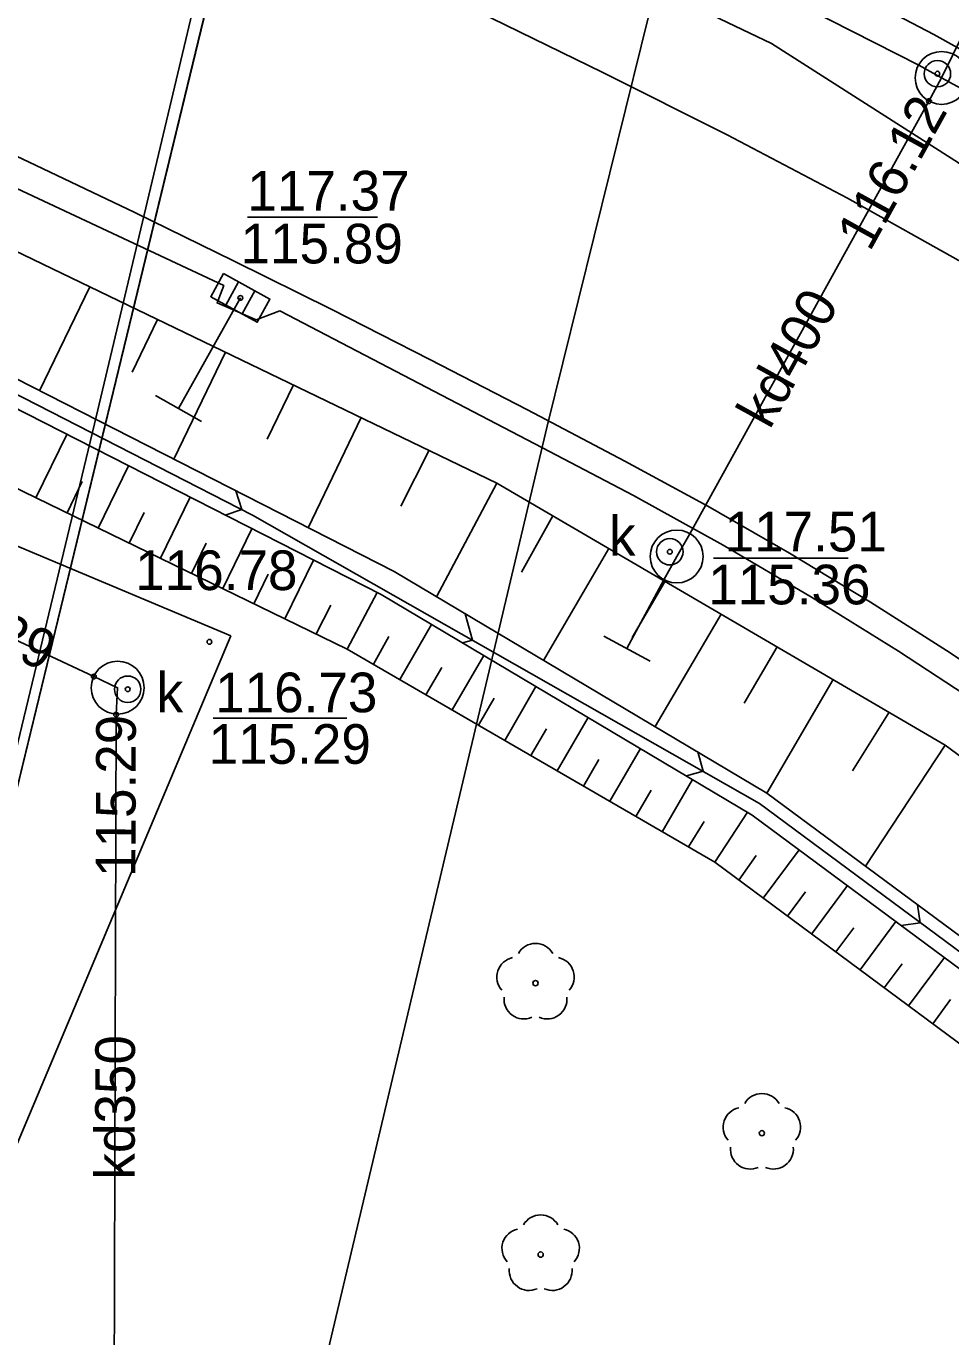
# Model space of a CAD drawing. Extents: x 6424617 to 6425697, y 5665845 to 5667190.
# Drawn here: x 6425514.37 to 6425531.85, y 5666901.46 to 5666926.24 of the extents above; entities that cross this region are included whole.
import ezdxf

# ---------------------------------------------------------------- set-up
doc = ezdxf.new("R2010")
doc.units = 0
for name, color, linetype in [('Warstwa 1', 7, 'Continuous'), ('Warstwa 11', 7, 'Continuous'), ('Warstwa 12', 7, 'Continuous'), ('Warstwa 13', 7, 'Continuous'), ('Warstwa 14', 7, 'Continuous'), ('Warstwa 15', 7, 'Continuous'), ('Warstwa 16', 7, 'Continuous'), ('Warstwa 20', 7, 'Continuous'), ('Warstwa 21', 7, 'Continuous'), ('Warstwa 25', 7, 'Continuous'), ('Warstwa 4', 7, 'Continuous'), ('Warstwa 5', 7, 'Continuous'), ('Warstwa 6', 7, 'Continuous'), ('Warstwa 8', 7, 'Continuous'), ('Warstwa 9', 7, 'Continuous')]:
    doc.layers.add(name, color=color, linetype=linetype)

msp = doc.modelspace()

# ---------------------------------------------------------------- linework, layer by layer
at = {"layer": 'Warstwa 1'}
msp.add_line((6425474.6, 5666748.65), (6425522.252, 5666945.035), dxfattribs=at)
msp.add_line((6425474.6, 5666748.65), (6425522.252, 5666945.035), dxfattribs=at)
at = {"layer": 'Warstwa 11'}
for centre in [(6425524.001, 5666908.143), (6425528.281, 5666905.305), (6425524.098, 5666903.01)]:
    msp.add_circle(centre, 0.05, dxfattribs=at)
for centre, start, end in [((6425524.001, 5666908.518), 30.1471, 149.8529), ((6425523.644, 5666908.259), 102.1471, 221.8529), ((6425524.358, 5666908.259), 318.1471, 77.8529), ((6425523.781, 5666907.84), 174.1471, 293.8529), ((6425524.221, 5666907.84), 246.1471, 5.8529), ((6425528.281, 5666905.68), 30.1471, 149.8529), ((6425527.924, 5666905.421), 102.1471, 221.8529), ((6425528.638, 5666905.421), 318.1471, 77.8529), ((6425528.061, 5666905.002), 174.1471, 293.8529), ((6425528.501, 5666905.002), 246.1471, 5.8529), ((6425524.098, 5666903.385), 30.1471, 149.8529), ((6425523.741, 5666903.126), 102.1471, 221.8529), ((6425524.455, 5666903.126), 318.1471, 77.8529), ((6425523.878, 5666902.707), 174.1471, 293.8529), ((6425524.318, 5666902.707), 246.1471, 5.8529)]:
    msp.add_arc(centre, 0.375, start, end, dxfattribs=at)
at = {"layer": 'Warstwa 12'}
for points in [[(6425480.91, 5666946.73), (6425514.86, 5666932.41), (6425528.46, 5666925.91), (6425545.47, 5666915.06), (6425553.34, 5666907.03), (6425561.44, 5666895.63), (6425564.087, 5666890.255)], [(6425500.88, 5666939.27), (6425494.44, 5666923.88), (6425494.89, 5666923.67), (6425515.65, 5666913.94), (6425516.1, 5666913.73), (6425516.07, 5666913.22), (6425516.03, 5666898.31)], [(6425531.68, 5666925.26), (6425531.9, 5666925.71), (6425536.37, 5666934.87)], [(6425499.608, 5666812.372), (6425501.312, 5666820.03), (6425502.717, 5666826.643), (6425504.653, 5666835.914), (6425506.015, 5666841.883), (6425506.579, 5666844.134), (6425507.337, 5666847.688), (6425511.705, 5666865.996), (6425515.14, 5666880.945), (6425517.137, 5666889.164), (6425519.622, 5666899.265), (6425524.222, 5666918.678), (6425526.588, 5666928.262), (6425527.475, 5666931.839)], [(6425489.22, 5666812.497), (6425490.474, 5666817.727), (6425490.896, 5666819.13), (6425491.336, 5666820.398), (6425491.737, 5666821.916), (6425495.964, 5666838.649), (6425497.689, 5666845.721), (6425498.913, 5666850.556), (6425503.322, 5666868.321), (6425505.296, 5666876.359), (6425505.681, 5666877.85), (6425506.028, 5666879.322), (6425508.389, 5666888.668), (6425512.199, 5666904.697), (6425513.188, 5666908.441), (6425515.663, 5666918.716), (6425518.264, 5666929.68), (6425518.543, 5666931.101)], [(6425522.83, 5666929.78), (6425531.25, 5666925.5), (6425531.68, 5666925.26)], [(6425531.68, 5666925.26), (6425531.44, 5666924.82), (6425526.92, 5666916.64), (6425526.67, 5666916.21), (6425526.43, 5666915.77), (6425525.73, 5666914.47)], [(6425548.71, 5666913.38), (6425548.47, 5666913.58), (6425532.12, 5666925.02), (6425531.68, 5666925.26)], [(6425517.25, 5666919.01), (6425518.42, 5666921.1)]]:
    msp.add_lwpolyline(points, dxfattribs=at)
at = {"layer": 'Warstwa 14'}
for p, q in [((6425521.016, 5666922.628), (6425518.554, 5666922.628)), ((6425529.912, 5666916.18), (6425527.367, 5666916.18)), ((6425520.436, 5666913.156), (6425517.903, 5666913.156))]:
    msp.add_line(p, q, dxfattribs=at)
for centre in [(6425531.6, 5666925.34), (6425531.44, 5666924.82), (6425518.42, 5666921.1), (6425526.54, 5666916.3), (6425515.65, 5666913.94), (6425516.29, 5666913.7), (6425516.07, 5666913.22)]:
    msp.add_circle(centre, 0.045, dxfattribs=at)
at = {"layer": 'Warstwa 16'}
for centre in [(6425531.68, 5666925.26), (6425526.67, 5666916.21), (6425516.1, 5666913.73)]:
    msp.add_circle(centre, 0.5, dxfattribs=at)
at = {"layer": 'Warstwa 20'}
for points in [[(6425507.871, 5666925.02), (6425508.67, 5666920.18), (6425520.44, 5666914.46), (6425527.39, 5666910.43), (6425535.63, 5666904.32), (6425541.35, 5666898.67), (6425546.12, 5666892.4), (6425550.32, 5666883.74), (6425552.26, 5666876.31), (6425552.96, 5666866.55), (6425552.11, 5666856.38), (6425553.468, 5666853.734)], [(6425559.205, 5666868.481), (6425558.639, 5666873.647), (6425557.949, 5666876.96), (6425556.015, 5666883.397), (6425554.048, 5666888.034), (6425550.752, 5666893.896), (6425546.749, 5666899.32), (6425543.366, 5666903.082), (6425536.967, 5666908.8), (6425531.745, 5666912.645), (6425523.272, 5666917.6), (6425507.871, 5666925.02)]]:
    msp.add_lwpolyline(points, dxfattribs=at)
at = {"layer": 'Warstwa 21'}
for p, q in [((6425517.686, 5666918.766), (6425516.814, 5666919.254)), ((6425526.17, 5666914.233), (6425525.29, 5666914.707))]:
    msp.add_line(p, q, dxfattribs=at)
for points in [[(6425553.468, 5666853.734), (6425554.21, 5666857.161), (6425554.915, 5666866.832), (6425553.95, 5666876.532), (6425551.644, 5666884.017), (6425547.085, 5666893.002), (6425542.435, 5666899.198), (6425536.342, 5666905.21), (6425528.1, 5666911.321), (6425521.083, 5666915.489), (6425508.96, 5666921.669), (6425509.189, 5666922.115)], [(6425509.189, 5666922.115), (6425521.331, 5666915.924), (6425528.377, 5666911.736), (6425536.669, 5666905.594), (6425542.822, 5666899.531)]]:
    msp.add_lwpolyline(points, dxfattribs=at)
at = {"layer": 'Warstwa 25'}
msp.add_circle((6425517.836, 5666914.597), 0.045, dxfattribs=at)
at = {"layer": 'Warstwa 4'}
for p, q in [((6425518.387, 5666921.403), (6425518.146, 5666920.965)), ((6425518.694, 5666921.235), (6425518.453, 5666920.797))]:
    msp.add_line(p, q, dxfattribs=at)
msp.add_lwpolyline([(6425518.102, 5666921.559), (6425518.979, 5666921.079), (6425518.738, 5666920.641), (6425517.861, 5666921.121)], close=True, dxfattribs=at)
for centre in [(6425531.6, 5666925.34), (6425526.54, 5666916.3), (6425516.29, 5666913.7)]:
    msp.add_circle(centre, 0.25, dxfattribs=at)
at = {"layer": 'Warstwa 6'}
for points in [[(6425474.6, 5666748.65), (6425522.252, 5666945.035), (6425496.12, 5666954.85), (6425495.139, 5666950.762), (6425471.236, 5666853.116), (6425454.155, 5666782.149)], [(6425569.514, 5666914.463), (6425559.46, 5666924.76), (6425550.86, 5666931.17), (6425537.49, 5666938.32), (6425528.13, 5666942.39), (6425522.252, 5666945.035), (6425474.6, 5666748.65), (6425499.79, 5666763.64), (6425538.28, 5666785.28), (6425540.993, 5666787.253)], [(6425559.291, 5666902.373), (6425558.26, 5666903.813), (6425557.191, 5666905.224), (6425556.084, 5666906.606), (6425554.939, 5666907.957), (6425553.759, 5666909.277), (6425552.543, 5666910.564), (6425551.292, 5666911.817), (6425550.008, 5666913.036), (6425548.816, 5666912.987), (6425548.226, 5666913.538), (6425548.778, 5666914.178), (6425548.167, 5666914.689), (6425546.223, 5666916.3), (6425544.238, 5666917.86), (6425542.213, 5666919.367), (6425540.149, 5666920.821), (6425538.048, 5666922.22), (6425535.91, 5666923.564), (6425533.739, 5666924.852), (6425531.534, 5666926.082), (6425529.298, 5666927.254)], [(6425508.674, 5666925.756), (6425518.107, 5666921.334), (6425517.981, 5666921.006), (6425518.716, 5666920.683), (6425518.716, 5666920.683), (6425519.169, 5666920.855), (6425524.134, 5666918.264), (6425525.853, 5666917.366), (6425527.548, 5666916.426), (6425529.22, 5666915.443), (6425530.866, 5666914.419), (6425532.487, 5666913.354), (6425534.08, 5666912.249), (6425535.645, 5666911.104), (6425537.18, 5666909.92), (6425538.686, 5666908.699), (6425540.027, 5666907.576), (6425541.337, 5666906.418), (6425542.615, 5666905.225), (6425543.861, 5666903.998), (6425545.074, 5666902.738), (6425546.253, 5666901.446)]]:
    msp.add_lwpolyline(points, dxfattribs=at)
at = {"layer": 'Warstwa 8'}
for p, q in [((6425522.91, 5666926.517), (6425525.272, 5666925.362)), ((6425525.272, 5666925.362), (6425527.622, 5666924.183)), ((6425512.666, 5666924.492), (6425514.547, 5666923.61)), ((6425527.622, 5666924.183), (6425529.901, 5666922.985)), ((6425514.547, 5666923.61), (6425516.422, 5666922.714)), ((6425529.901, 5666922.985), (6425532.147, 5666921.726)), ((6425516.422, 5666922.714), (6425518.29, 5666921.803)), ((6425518.29, 5666921.803), (6425520.151, 5666920.878)), ((6425520.151, 5666920.878), (6425522.005, 5666919.938)), ((6425522.005, 5666919.938), (6425523.851, 5666918.984)), ((6425506.711, 5666919.549), (6425518.238, 5666914.71)), ((6425523.851, 5666918.984), (6425525.69, 5666918.016)), ((6425525.69, 5666918.016), (6425527.258, 5666917.162)), ((6425527.258, 5666917.162), (6425528.806, 5666916.272)), ((6425528.806, 5666916.272), (6425530.333, 5666915.346)), ((6425530.333, 5666915.346), (6425531.838, 5666914.386)), ((6425513.388, 5666903.183), (6425518.238, 5666914.71)), ((6425531.838, 5666914.386), (6425533.321, 5666913.392))]:
    msp.add_line(p, q, dxfattribs=at)
at = {"layer": 'Warstwa 9'}
for p, q in [((6425509.075, 5666921.892), (6425518.65, 5666916.994)), ((6425515.572, 5666921.31), (6425514.625, 5666919.343)), ((6425516.855, 5666920.692), (6425516.374, 5666919.694)), ((6425518.138, 5666920.073), (6425517.163, 5666918.049)), ((6425519.422, 5666919.455), (6425518.927, 5666918.428)), ((6425520.705, 5666918.837), (6425519.702, 5666916.755)), ((6425514.555, 5666917.32), (6425515.138, 5666918.519)), ((6425521.988, 5666918.218), (6425521.452, 5666917.16)), ((6425515.732, 5666916.748), (6425516.304, 5666917.925)), ((6425515.144, 5666917.034), (6425515.432, 5666917.628)), ((6425518.333, 5666917.453), (6425518.448, 5666917.097)), ((6425523.272, 5666917.6), (6425522.128, 5666915.45)), ((6425516.909, 5666916.176), (6425517.47, 5666917.33)), ((6425516.32, 5666916.462), (6425516.604, 5666917.045)), ((6425518.13, 5666916.994), (6425518.448, 5666917.097)), ((6425518.65, 5666916.994), (6425528.235, 5666911.542)), ((6425524.331, 5666916.98), (6425523.736, 5666915.914)), ((6425518.086, 5666915.604), (6425518.636, 5666916.736)), ((6425517.498, 5666915.89), (6425517.775, 5666916.462)), ((6425525.39, 5666916.361), (6425524.154, 5666914.246)), ((6425519.263, 5666915.032), (6425519.803, 5666916.142)), ((6425518.674, 5666915.318), (6425518.947, 5666915.878)), ((6425526.449, 5666915.742), (6425525.829, 5666914.68)), ((6425520.44, 5666914.46), (6425521.008, 5666915.527)), ((6425519.852, 5666914.746), (6425520.128, 5666915.29)), ((6425522.673, 5666915.126), (6425522.81, 5666914.627)), ((6425527.508, 5666915.122), (6425526.263, 5666912.993)), ((6425521.433, 5666913.884), (6425522.036, 5666914.923)), ((6425520.936, 5666914.172), (6425521.229, 5666914.698)), ((6425522.621, 5666914.575), (6425522.81, 5666914.627)), ((6425528.568, 5666914.503), (6425527.943, 5666913.434)), ((6425522.426, 5666913.309), (6425523.022, 5666914.337)), ((6425521.93, 5666913.596), (6425522.229, 5666914.113)), ((6425523.419, 5666912.733), (6425524.009, 5666913.751)), ((6425529.627, 5666913.884), (6425528.373, 5666911.738)), ((6425522.922, 5666913.021), (6425523.219, 5666913.532)), ((6425530.686, 5666913.264), (6425529.996, 5666912.156)), ((6425524.411, 5666912.157), (6425524.996, 5666913.165)), ((6425523.915, 5666912.445), (6425524.209, 5666912.952)), ((6425525.404, 5666911.581), (6425525.983, 5666912.578)), ((6425527.068, 5666912.514), (6425527.168, 5666912.149)), ((6425531.745, 5666912.645), (6425530.241, 5666910.356)), ((6425524.908, 5666911.869), (6425525.198, 5666912.37)), ((6425526.397, 5666911.006), (6425526.969, 5666911.992)), ((6425526.853, 5666912.062), (6425527.168, 5666912.149)), ((6425525.9, 5666911.294), (6425526.188, 5666911.789)), ((6425528.235, 5666911.542), (6425534.723, 5666906.73)), ((6425527.39, 5666910.43), (6425528.01, 5666911.374)), ((6425526.894, 5666910.718), (6425527.192, 5666911.2)), ((6425527.848, 5666910.09), (6425528.173, 5666910.555)), ((6425528.306, 5666909.751), (6425528.985, 5666910.665)), ((6425528.763, 5666909.411), (6425529.103, 5666909.869)), ((6425529.221, 5666909.072), (6425529.9, 5666909.987)), ((6425531.226, 5666909.626), (6425531.276, 5666909.286)), ((6425530.137, 5666908.393), (6425530.816, 5666909.307)), ((6425530.916, 5666909.233), (6425531.276, 5666909.286)), ((6425529.679, 5666908.732), (6425530.018, 5666909.19)), ((6425531.052, 5666907.714), (6425531.731, 5666908.629)), ((6425530.594, 5666908.054), (6425530.934, 5666908.511)), ((6425531.51, 5666907.375), (6425531.849, 5666907.832))]:
    msp.add_line(p, q, dxfattribs=at)
for points in [[(6425553.468, 5666853.734), (6425554.21, 5666857.161), (6425554.915, 5666866.832), (6425553.95, 5666876.532), (6425551.644, 5666884.017), (6425547.085, 5666893.002), (6425542.435, 5666899.198), (6425536.342, 5666905.21), (6425528.1, 5666911.321), (6425521.083, 5666915.489), (6425508.96, 5666921.669), (6425509.189, 5666922.115), (6425507.871, 5666925.02), (6425508.67, 5666920.18), (6425520.44, 5666914.46), (6425527.39, 5666910.43), (6425535.63, 5666904.32), (6425541.35, 5666898.67), (6425546.12, 5666892.4), (6425550.32, 5666883.74), (6425552.26, 5666876.31), (6425552.96, 5666866.55), (6425552.11, 5666856.38)], [(6425553.912, 5666853.396), (6425554.709, 5666857.052), (6425555.416, 5666866.843), (6425554.442, 5666876.624), (6425552.118, 5666884.208), (6425547.51, 5666893.264), (6425542.822, 5666899.531), (6425536.669, 5666905.594), (6425528.377, 5666911.736), (6425521.331, 5666915.924), (6425509.189, 5666922.115), (6425508.96, 5666921.669), (6425521.083, 5666915.489), (6425528.1, 5666911.321), (6425536.342, 5666905.21), (6425542.435, 5666899.198), (6425547.085, 5666893.002), (6425551.644, 5666884.017), (6425553.95, 5666876.532), (6425554.915, 5666866.832), (6425554.21, 5666857.161), (6425553.468, 5666853.734)]]:
    msp.add_lwpolyline(points, close=True, dxfattribs=at)
msp.add_lwpolyline([(6425546.749, 5666899.32), (6425543.366, 5666903.082), (6425536.967, 5666908.8), (6425531.745, 5666912.645), (6425523.272, 5666917.6), (6425507.871, 5666925.02), (6425509.189, 5666922.115), (6425521.331, 5666915.924), (6425528.377, 5666911.736), (6425536.669, 5666905.594), (6425542.822, 5666899.531)], dxfattribs=at)

# ---------------------------------------------------------------- texts
at = {"layer": 'Warstwa 13'}
for s, rotation, p in [('kd400', 61.0773, (6425528.429, 5666918.594)), ('kd350', 89.8455, (6425516.421, 5666904.427))]:
    msp.add_text(s, height=0.75, rotation=rotation, dxfattribs=at).set_placement(p)
at = {"layer": 'Warstwa 14'}
for s, rotation, p in [('116.12', 61.0773, (6425530.321, 5666921.957)), ('115.29', 334.8881, (6425511.917, 5666915.331)), ('115.29', 89.8455, (6425516.436, 5666910.149))]:
    msp.add_text(s, height=0.75, rotation=rotation, dxfattribs=at).set_placement(p)
for s, p in [('115.89', (6425518.424, 5666921.752)), ('115.36', (6425527.267, 5666915.305)), ('115.29', (6425517.82, 5666912.29))]:
    msp.add_text(s, height=0.75, dxfattribs=at).set_placement(p)
at = {"layer": 'Warstwa 15'}
for s, p in [('117.37', (6425518.553, 5666922.752)), ('117.51', (6425527.577, 5666916.305)), ('116.73', (6425517.943, 5666913.265))]:
    msp.add_text(s, height=0.75, dxfattribs=at).set_placement(p)
at = {"layer": 'Warstwa 25'}
msp.add_text('116.78', height=0.75, dxfattribs=at).set_placement((6425516.432, 5666915.575))
at = {"layer": 'Warstwa 5'}
for p in [(6425525.392, 5666916.223), (6425516.836, 5666913.266)]:
    msp.add_text('k', height=0.75, dxfattribs=at).set_placement(p)

doc.saveas('drawing.dxf')
